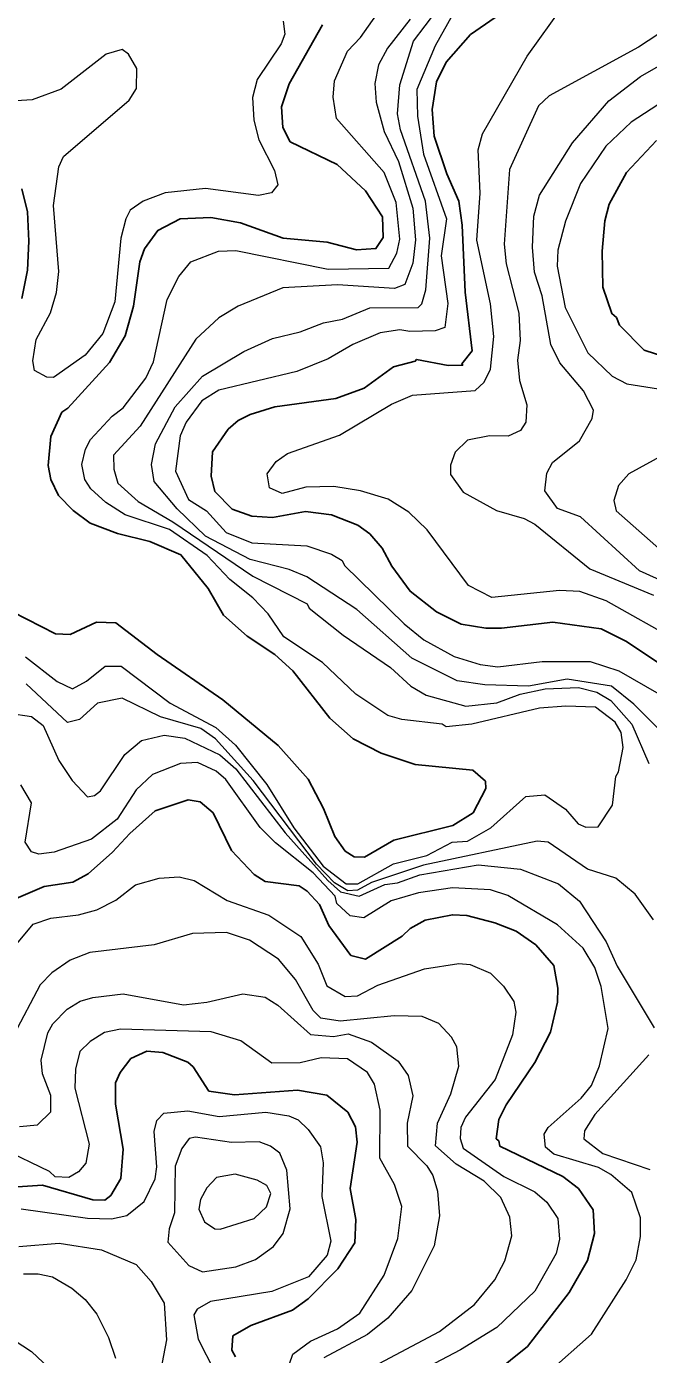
# Model space of a CAD drawing. Extents: x 673.3 to 698.5, y 6984.3 to 7012.3.
# Drawn here: x 690.355 to 691.091, y 7004.035 to 7005.606 of the extents above; entities that cross this region are included whole.
import ezdxf

# ---------------------------------------------------------------- set-up
doc = ezdxf.new("R2010")
doc.units = 0
doc.header["$LTSCALE"] = 0.032
doc.layers.add('1', color=7, linetype='Continuous', lineweight=25)
doc.layers.add('2', color=7, linetype='Continuous', lineweight=13)

msp = doc.modelspace()

# ---------------------------------------------------------------- linework, layer by layer
at = {"layer": '1'}
for points in [[(690.9387, 7005.6374), (690.8803, 7005.5969), (690.8517, 7005.5643), (690.8404, 7005.5411), (690.835, 7005.5082), (690.8374, 7005.4767), (690.8523, 7005.4323), (690.8667, 7005.4), (690.8708, 7005.3714), (690.8742, 7005.2922), (690.8826, 7005.2226), (690.8704, 7005.2075), (690.8713, 7005.2056), (690.8542, 7005.2055), (690.8166, 7005.2126), (690.8151, 7005.2104), (690.7894, 7005.2038), (690.7546, 7005.1787), (690.7212, 7005.1663), (690.6491, 7005.1565), (690.6197, 7005.1475), (690.6056, 7005.1404), (690.5935, 7005.13), (690.5752, 7005.1034), (690.5736, 7005.0744), (690.5781, 7005.0562), (690.5984, 7005.0355), (690.6219, 7005.027), (690.646, 7005.0255), (690.6854, 7005.0327), (690.7158, 7005.0288), (690.747, 7005.0165), (690.7614, 7005.0061), (690.776, 7004.9892), (690.7872, 7004.9681), (690.8089, 7004.9383), (690.8402, 7004.9139), (690.8695, 7004.8992), (690.8988, 7004.8945), (690.9171, 7004.8944), (690.978, 7004.9016), (691.035, 7004.8936), (691.0644, 7004.879), (691.1088, 7004.8498)], [(690.6491, 7004.8635), (690.6161, 7004.885), (690.5883, 7004.9099), (690.5699, 7004.9414), (690.5377, 7004.9814), (690.5009, 7004.9972), (690.4629, 7005.0066), (690.4305, 7005.0188), (690.4104, 7005.0338), (690.3929, 7005.0514), (690.384, 7005.0704), (690.3806, 7005.087), (690.3838, 7005.1212), (690.3969, 7005.15), (690.4038, 7005.1547), (690.4532, 7005.2089), (690.4717, 7005.2405), (690.4817, 7005.2754), (690.4892, 7005.3281), (690.4947, 7005.3433), (690.5103, 7005.3652), (690.537, 7005.3789), (690.573, 7005.3805), (690.6083, 7005.3741), (690.6587, 7005.3562), (690.7109, 7005.3513), (690.7454, 7005.3423), (690.7685, 7005.3437), (690.7771, 7005.3569), (690.7763, 7005.3811), (690.7562, 7005.412), (690.7225, 7005.4432), (690.6672, 7005.4701), (690.6582, 7005.4868), (690.6567, 7005.5116), (690.6657, 7005.5388), (690.7053, 7005.6083)], [(691.1115, 7005.2153), (691.0859, 7005.2234), (691.0567, 7005.2532), (691.0533, 7005.2621), (691.0479, 7005.2667), (691.037, 7005.2982), (691.0364, 7005.3405), (691.0396, 7005.3764), (691.0446, 7005.3962), (691.065, 7005.4336), (691.1004, 7005.4717)], [(690.3494, 7005.4142), (690.3561, 7005.387), (690.3577, 7005.3526), (690.3561, 7005.3183), (690.3497, 7005.2847)], [(690.3385, 7004.9138), (690.3895, 7004.8878), (690.4066, 7004.8871), (690.4378, 7004.9016), (690.4608, 7004.9009), (690.5097, 7004.8633), (690.5872, 7004.8098), (690.6528, 7004.7556), (690.6885, 7004.7158), (690.7066, 7004.6812), (690.72, 7004.6479), (690.7322, 7004.6307), (690.7427, 7004.6241), (690.755, 7004.6235), (690.7896, 7004.6436), (690.8595, 7004.6612), (690.8838, 7004.6762), (690.8985, 7004.7049), (690.8984, 7004.7135), (690.8831, 7004.7266), (690.8151, 7004.7332), (690.7747, 7004.7465), (690.7416, 7004.7636), (690.7139, 7004.7882), (690.6702, 7004.8441), (690.6491, 7004.8635)], [(690.876, 7004.5548), (690.8591, 7004.5555), (690.8268, 7004.549), (690.8092, 7004.5394), (690.7997, 7004.5302), (690.7564, 7004.5029), (690.7389, 7004.5071), (690.7129, 7004.5427), (690.7017, 7004.5678), (690.6873, 7004.5835), (690.6776, 7004.5899), (690.6373, 7004.5947), (690.6246, 7004.603), (690.5976, 7004.6314), (690.5759, 7004.676), (690.5606, 7004.6889), (690.5465, 7004.6914), (690.5074, 7004.6783), (690.4773, 7004.6515), (690.4569, 7004.6294), (690.428, 7004.6038), (690.4098, 7004.5939), (690.3759, 7004.589), (690.3401, 7004.5736)], [(690.9077, 7004.0125), (690.9479, 7004.0447), (690.9972, 7004.1087), (691.0189, 7004.1465), (691.0271, 7004.1785), (691.0256, 7004.2063), (691.0081, 7004.2316), (690.9898, 7004.2456), (690.915, 7004.2818), (690.914, 7004.2879), (690.9108, 7004.2904), (690.9139, 7004.3134), (690.9225, 7004.3306), (690.9565, 7004.3807), (690.9751, 7004.4166), (690.9833, 7004.4519), (690.984, 7004.4687), (690.9789, 7004.4954), (690.9577, 7004.5199), (690.9346, 7004.5359), (690.9094, 7004.5461), (690.876, 7004.5548)], [(690.3265, 7004.2322), (690.374, 7004.2355), (690.4335, 7004.2181), (690.4478, 7004.2179), (690.4548, 7004.2235), (690.4667, 7004.2435), (690.4693, 7004.2781), (690.4604, 7004.3313), (690.4604, 7004.3568), (690.4659, 7004.3688), (690.4786, 7004.3855), (690.4976, 7004.3942), (690.5165, 7004.3925), (690.5458, 7004.3812), (690.5522, 7004.3755), (690.5709, 7004.3469), (690.6013, 7004.3423), (690.6756, 7004.3479), (690.7105, 7004.342), (690.7352, 7004.3219), (690.7443, 7004.3046), (690.7462, 7004.2863), (690.7381, 7004.2314), (690.7446, 7004.1951), (690.7434, 7004.1673), (690.7233, 7004.1367), (690.6883, 7004.1011), (690.67, 7004.0876), (690.6207, 7004.0696), (690.5991, 7004.0571), (690.5981, 7004.0404), (690.6025, 7004.0323)]]:
    msp.add_lwpolyline(points, dxfattribs=at)
at = {"layer": '2'}
for points in [[(690.6716, 7004.6585), (690.706, 7004.6128), (690.7332, 7004.5919), (690.747, 7004.5922), (690.7893, 7004.6158), (690.8289, 7004.6256), (690.8587, 7004.6415), (690.877, 7004.6426), (690.9047, 7004.6585), (690.946, 7004.6956), (690.9683, 7004.6972), (690.9927, 7004.6803), (691.0079, 7004.6629), (691.0169, 7004.659), (691.0317, 7004.6597), (691.0484, 7004.6852), (691.0524, 7004.719), (691.0558, 7004.7247), (691.0613, 7004.7534), (691.0589, 7004.771), (691.0515, 7004.7835), (691.0285, 7004.801), (690.9934, 7004.8023), (690.9623, 7004.7999), (690.8822, 7004.7811), (690.8518, 7004.7778), (690.847, 7004.7811), (690.7991, 7004.7865), (690.7826, 7004.7911), (690.7449, 7004.8165), (690.7054, 7004.8539), (690.6595, 7004.8843), (690.6411, 7004.9114), (690.6229, 7004.9305), (690.5958, 7004.952), (690.5689, 7004.9804), (690.5242, 7005.0115), (690.472, 7005.0286), (690.4488, 7005.0433), (690.4313, 7005.0594), (690.4242, 7005.0703), (690.4205, 7005.0884), (690.4247, 7005.1064), (690.4309, 7005.1179), (690.4566, 7005.1455), (690.4695, 7005.1552), (690.4964, 7005.1905), (690.5052, 7005.2098), (690.5215, 7005.2835), (690.5352, 7005.3105), (690.5496, 7005.3281), (690.5822, 7005.3405), (690.6027, 7005.3414), (690.7122, 7005.3195), (690.7839, 7005.3207), (690.7934, 7005.3382), (690.7967, 7005.3547), (690.7926, 7005.3984), (690.7782, 7005.4336), (690.7219, 7005.4976), (690.7178, 7005.5227), (690.7194, 7005.542), (690.7348, 7005.5774), (690.7504, 7005.5933), (690.7741, 7005.627)], [(691.1045, 7004.7739), (691.0738, 7004.8045), (691.0473, 7004.8259), (690.995, 7004.8341), (690.9493, 7004.826), (690.8975, 7004.8276), (690.8646, 7004.8324), (690.811, 7004.8592), (690.7459, 7004.9165), (690.6867, 7004.9554), (690.6657, 7004.964), (690.6197, 7004.9759), (690.5667, 7005.0033), (690.5332, 7005.0357), (690.506, 7005.0682), (690.5028, 7005.0884), (690.5079, 7005.1125), (690.5308, 7005.1563), (690.5635, 7005.1929), (690.6121, 7005.2219), (690.6463, 7005.2372), (690.679, 7005.2452), (690.7064, 7005.2559), (690.729, 7005.26), (690.7614, 7005.2737), (690.8184, 7005.2739), (690.8228, 7005.2782), (690.8277, 7005.2948), (690.8325, 7005.3561), (690.8272, 7005.3999), (690.7975, 7005.4844), (690.7942, 7005.5031), (690.7968, 7005.5376), (690.8129, 7005.589), (690.8406, 7005.6254)], [(690.8587, 7005.6194), (690.8387, 7005.5835), (690.8171, 7005.532), (690.8177, 7005.5005), (690.8247, 7005.4556), (690.852, 7005.379), (690.8456, 7005.3353), (690.8536, 7005.2786), (690.85, 7005.2502), (690.8385, 7005.2462), (690.8086, 7005.2454), (690.7968, 7005.2476), (690.7735, 7005.2442), (690.7414, 7005.2303), (690.7122, 7005.2132), (690.6749, 7005.1983), (690.5827, 7005.176), (690.5627, 7005.1636), (690.5438, 7005.1385), (690.5367, 7005.1221), (690.5314, 7005.0803), (690.5466, 7005.0469), (690.5681, 7005.0333), (690.5913, 7005.0078), (690.6216, 7004.9954), (690.6867, 7004.992), (690.7161, 7004.9822), (690.7287, 7004.9746), (690.7312, 7004.9688), (690.8021, 7004.8996), (690.8251, 7004.8808), (690.861, 7004.8609), (690.892, 7004.8515), (690.9128, 7004.8488), (690.9653, 7004.8552), (691.022, 7004.8553), (691.0562, 7004.844)], [(691.1366, 7005.6193), (691.0792, 7005.582), (690.9735, 7005.5246), (690.961, 7005.5127), (690.9265, 7005.4373), (690.9205, 7005.3491), (690.9228, 7005.3258), (690.9376, 7005.2674), (690.9391, 7005.2348), (690.936, 7005.2116), (690.9383, 7005.1878), (690.9473, 7005.159), (690.9458, 7005.1385), (690.9396, 7005.1285), (690.9252, 7005.1218), (690.9031, 7005.1223), (690.8771, 7005.1171), (690.8623, 7005.1028), (690.857, 7005.0873), (690.857, 7005.0763), (690.8717, 7005.0555), (690.9112, 7005.0337), (690.944, 7005.0245), (690.9565, 7005.0176), (691.0217, 7004.9647), (691.0969, 7004.9336)], [(690.9041, 7005.2783), (690.8879, 7005.3538), (690.8919, 7005.4091), (690.8896, 7005.4607), (690.8946, 7005.4794), (690.9475, 7005.5714), (690.9906, 7005.6312)], [(690.6587, 7005.6129), (690.6606, 7005.5975), (690.6564, 7005.5861), (690.628, 7005.5438), (690.6225, 7005.5226), (690.6241, 7005.4958), (690.6301, 7005.4722), (690.6484, 7005.4359), (690.6525, 7005.4191), (690.6449, 7005.4098), (690.6297, 7005.4066), (690.5669, 7005.4147), (690.519, 7005.4098), (690.493, 7005.4), (690.4779, 7005.389), (690.4725, 7005.3789), (690.4668, 7005.3561), (690.4595, 7005.2808), (690.4452, 7005.2431), (690.4243, 7005.2174), (690.3871, 7005.1913), (690.3792, 7005.1915), (690.3645, 7005.1996), (690.3627, 7005.2107), (690.3666, 7005.236), (690.3836, 7005.2678), (690.3904, 7005.2916), (690.3935, 7005.3167), (690.3871, 7005.3947), (690.3935, 7005.4405), (690.399, 7005.4528), (690.4764, 7005.5195), (690.4854, 7005.5333), (690.4855, 7005.5569), (690.4756, 7005.5737), (690.4684, 7005.5791), (690.4492, 7005.5737), (690.3962, 7005.5324), (690.3619, 7005.5196), (690.3239, 7005.5175)], [(690.809, 7005.6153), (690.7824, 7005.5809), (690.7715, 7005.5613), (690.7674, 7005.5392), (690.7687, 7005.5169), (690.7785, 7005.4822), (690.7953, 7005.4467), (690.8122, 7005.3916), (690.8155, 7005.3539), (690.8123, 7005.3263), (690.8027, 7005.3014), (690.7907, 7005.2966), (690.7231, 7005.3007), (690.6584, 7005.2973), (690.6056, 7005.2756), (690.5828, 7005.2618), (690.5556, 7005.2365), (690.4896, 7005.1337), (690.458, 7005.0991), (690.4583, 7005.0826), (690.4633, 7005.0661), (690.487, 7005.0443), (690.5283, 7005.0204), (690.6229, 7004.956), (690.687, 7004.9233), (690.6894, 7004.9181), (690.7299, 7004.8861), (690.7859, 7004.8481)], [(691.145, 7004.9332), (691.0804, 7004.9623), (691.0107, 7005.0263), (690.9835, 7005.0362), (690.9685, 7005.0572), (690.9708, 7005.078), (690.9775, 7005.0905), (691.0094, 7005.1161), (691.0246, 7005.1425), (691.0262, 7005.1525), (691.0141, 7005.1753), (690.9862, 7005.2086), (690.9756, 7005.2303), (690.9652, 7005.2877), (690.9564, 7005.3156), (690.9539, 7005.3452), (690.9555, 7005.3821), (690.9622, 7005.4069), (691.0012, 7005.4688), (691.044, 7005.5187), (691.0818, 7005.5472), (691.1271, 7005.5734)], [(691.1573, 7005.5497), (691.0706, 7005.4933), (691.0408, 7005.465), (691.0106, 7005.4207), (690.9927, 7005.3761), (690.984, 7005.3417), (690.9831, 7005.3227), (690.9924, 7005.274), (691.0194, 7005.2204), (691.0481, 7005.1929), (691.0656, 7005.1837), (691.1031, 7005.1778)], [(691.1268, 7004.8787), (691.0409, 7004.9269), (691.0099, 7004.9381), (690.9857, 7004.9391), (690.9059, 7004.931), (690.8781, 7004.9449), (690.829, 7005.0111), (690.8075, 7005.0317), (690.7831, 7005.0473), (690.7503, 7005.0571), (690.7186, 7005.0621), (690.6858, 7005.0613), (690.6575, 7005.054), (690.6428, 7005.0608), (690.6399, 7005.077), (690.6505, 7005.0917), (690.6638, 7005.1014), (690.7255, 7005.123), (690.7869, 7005.1598), (690.8117, 7005.1702), (690.8859, 7005.1758), (690.8965, 7005.1855), (690.9041, 7005.2009), (690.9082, 7005.2395), (690.9041, 7005.2783)], [(691.1087, 7005.0995), (691.0677, 7005.0773), (691.0555, 7005.0634), (691.05, 7005.0457), (691.0528, 7005.0333), (691.1198, 7004.9744)], [(690.3539, 7004.8607), (690.3914, 7004.8315), (690.4095, 7004.8228), (690.426, 7004.8318), (690.4481, 7004.8495), (690.4672, 7004.8496), (690.5249, 7004.8057), (690.579, 7004.7772), (690.6024, 7004.7563), (690.6393, 7004.7098), (690.6716, 7004.6585)], [(690.7859, 7004.8481), (690.81, 7004.8258), (690.8282, 7004.8155), (690.8751, 7004.8024), (690.9118, 7004.8064), (690.9391, 7004.8165), (690.969, 7004.8229), (691.0082, 7004.8245), (691.0299, 7004.8188), (691.0464, 7004.809), (691.0712, 7004.7811), (691.0915, 7004.7346)], [(691.0562, 7004.844), (691.1191, 7004.8077)], [(691.0971, 7004.5493), (691.0752, 7004.5799), (691.0523, 7004.5988), (691.0188, 7004.6094), (690.9725, 7004.6414), (690.9592, 7004.6427), (690.8248, 7004.6143), (690.7634, 7004.5935), (690.7467, 7004.5844), (690.7353, 7004.5837), (690.7195, 7004.5933), (690.6981, 7004.6155), (690.6231, 7004.7145), (690.5789, 7004.7635), (690.5614, 7004.7758), (690.5138, 7004.7896), (690.4683, 7004.8119), (690.439, 7004.8058), (690.4177, 7004.7867), (690.4037, 7004.7828), (690.3547, 7004.8289)], [(690.3346, 7004.7941), (690.361, 7004.79), (690.3746, 7004.7796), (690.3933, 7004.7379), (690.409, 7004.7143), (690.4272, 7004.6949), (690.4356, 7004.6964), (690.4426, 7004.7023), (690.4715, 7004.7451), (690.4912, 7004.7615), (690.5179, 7004.768), (690.5424, 7004.7643), (690.5839, 7004.7446), (690.6029, 7004.7282), (690.6612, 7004.6526), (690.7117, 7004.5959), (690.7268, 7004.5828), (690.7487, 7004.5775), (690.779, 7004.5911), (690.7941, 7004.5931), (690.8207, 7004.6028), (690.8897, 7004.6147), (690.9398, 7004.6095), (690.9848, 7004.5921), (691.0096, 7004.5715), (691.0412, 7004.5236), (691.054, 7004.4947), (691.098, 7004.4216)], [(691.0278, 7004.4931), (691.0139, 7004.5159), (690.9833, 7004.5434), (690.9248, 7004.5782), (690.9043, 7004.5849), (690.8591, 7004.5873), (690.819, 7004.5816), (690.7864, 7004.572), (690.7542, 7004.5517), (690.7381, 7004.5543), (690.7222, 7004.5688), (690.7204, 7004.5774), (690.6943, 7004.605), (690.6499, 7004.6405), (690.6315, 7004.6587), (690.5911, 7004.7155), (690.5795, 7004.7252), (690.5576, 7004.7355), (690.5373, 7004.7344), (690.5041, 7004.7214), (690.485, 7004.7032), (690.4625, 7004.6685), (690.432, 7004.6448), (690.3876, 7004.6294), (690.3695, 7004.6273), (690.3609, 7004.6298), (690.3536, 7004.6412), (690.361, 7004.6879), (690.3483, 7004.7091)], [(690.3435, 7004.5211), (690.363, 7004.5442), (690.3838, 7004.5514), (690.4164, 7004.5555), (690.4382, 7004.5615), (690.4606, 7004.5728), (690.484, 7004.5907), (690.5122, 7004.5987), (690.5357, 7004.6003), (690.5533, 7004.5962), (690.5926, 7004.5725), (690.6418, 7004.5551), (690.6797, 7004.5297), (690.7001, 7004.4971), (690.7106, 7004.4715), (690.732, 7004.4588), (690.7468, 7004.4595), (690.7708, 7004.4721), (690.8259, 7004.4914), (690.8668, 7004.4978), (690.88, 7004.4966), (690.904, 7004.4864), (690.9196, 7004.4708), (690.9317, 7004.4528), (690.9342, 7004.4403)], [(690.7464, 7004.0108), (690.8437, 7004.0622), (690.8852, 7004.0944), (690.9092, 7004.1234), (690.9211, 7004.1459), (690.9294, 7004.1756), (690.927, 7004.1977), (690.9163, 7004.2209), (690.8965, 7004.2404), (690.8637, 7004.2605), (690.8391, 7004.282), (690.8416, 7004.3087), (690.8572, 7004.3437), (690.8666, 7004.3765), (690.8644, 7004.3993), (690.8581, 7004.4108), (690.8431, 7004.4269), (690.8232, 7004.435), (690.7903, 7004.4358), (690.7262, 7004.4294), (690.7034, 7004.4333), (690.6944, 7004.4422), (690.6733, 7004.4788), (690.6531, 7004.5028), (690.6188, 7004.5256), (690.5916, 7004.5344), (690.5515, 7004.5335), (690.5063, 7004.5198), (690.4298, 7004.5108), (690.4069, 7004.5019), (690.3849, 7004.4867), (690.3714, 7004.4725), (690.3402, 7004.4136)], [(690.9721, 7004.0133), (691.0237, 7004.0593), (691.0648, 7004.1234), (691.0764, 7004.147), (691.0817, 7004.1749), (691.0816, 7004.197), (691.0715, 7004.2269), (691.0465, 7004.2481), (691.032, 7004.2566), (690.9791, 7004.2722), (690.9692, 7004.2806), (690.9678, 7004.2957), (690.9725, 7004.3037), (691.0113, 7004.3386), (691.0237, 7004.3533), (691.0332, 7004.3768), (691.0433, 7004.4209), (691.035, 7004.4707), (691.0278, 7004.4931)], [(690.3469, 7004.3048), (690.368, 7004.3068), (690.3838, 7004.3225), (690.3837, 7004.3417), (690.3741, 7004.3671), (690.3724, 7004.3834), (690.3804, 7004.4157), (690.3864, 7004.4263), (690.4033, 7004.4438), (690.4186, 7004.4532), (690.4337, 7004.4577), (690.4695, 7004.4618), (690.5407, 7004.4489), (690.5684, 7004.4519), (690.6112, 7004.4618), (690.6373, 7004.458), (690.6525, 7004.4487), (690.6913, 7004.4139), (690.7182, 7004.4114), (690.7356, 7004.4146), (690.7633, 7004.4048), (690.7948, 7004.3822), (690.8067, 7004.3652), (690.8122, 7004.3414), (690.8057, 7004.3088), (690.8061, 7004.2816), (690.8288, 7004.2585), (690.8357, 7004.247), (690.8415, 7004.2284), (690.8439, 7004.1991), (690.8374, 7004.1639), (690.8111, 7004.111), (690.7826, 7004.0781), (690.7587, 7004.0589), (690.7069, 7004.0313)], [(690.9342, 7004.4403), (690.9303, 7004.4134), (690.9097, 7004.3607), (690.8744, 7004.316), (690.8691, 7004.3036), (690.8684, 7004.2908), (690.8719, 7004.2794), (690.9198, 7004.2456), (690.9565, 7004.2277), (690.9708, 7004.2153), (690.9839, 7004.1962), (690.9857, 7004.1716), (690.9817, 7004.1545), (690.9567, 7004.1102), (690.9118, 7004.0672), (690.8686, 7004.0406), (690.7687, 7003.9883)], [(690.6624, 7004.0126), (690.6702, 7004.0354), (690.691, 7004.051), (690.7231, 7004.0655), (690.7497, 7004.0839), (690.7784, 7004.129), (690.7943, 7004.1724), (690.7991, 7004.2102), (690.7904, 7004.2365), (690.7733, 7004.2675), (690.7737, 7004.3241), (690.7669, 7004.355), (690.7585, 7004.3688), (690.735, 7004.3851), (690.7037, 7004.3862), (690.679, 7004.3803), (690.6455, 7004.3797), (690.6085, 7004.4065), (690.5734, 7004.4169), (690.4663, 7004.4203), (690.4473, 7004.4162), (690.4302, 7004.4057), (690.4183, 7004.3937), (690.4132, 7004.3726), (690.4124, 7004.3505), (690.4293, 7004.284), (690.4253, 7004.2616), (690.4165, 7004.2513), (690.4051, 7004.2447), (690.3889, 7004.2452), (690.3823, 7004.2516), (690.3268, 7004.2786)], [(691.0916, 7004.3898), (691.0277, 7004.3191), (691.0153, 7004.2997), (691.0147, 7004.2903), (691.0371, 7004.2729), (691.0927, 7004.2541)], [(690.3489, 7004.2077), (690.4272, 7004.1964), (690.4558, 7004.1956), (690.4737, 7004.1998), (690.4941, 7004.2162), (690.5073, 7004.243), (690.5093, 7004.2571), (690.506, 7004.299), (690.5093, 7004.3119), (690.5177, 7004.3209), (690.5461, 7004.3235), (690.583, 7004.3169), (690.6383, 7004.3219), (690.6656, 7004.3177), (690.6767, 7004.3128), (690.6885, 7004.3013), (690.703, 7004.2808), (690.7062, 7004.2618), (690.7047, 7004.2222), (690.7152, 7004.1691), (690.7108, 7004.1529), (690.6889, 7004.1272), (690.6454, 7004.1099), (690.5727, 7004.0978), (690.5571, 7004.0887), (690.5532, 7004.082), (690.5581, 7004.0532), (690.5777, 7004.0153)], [(690.346, 7004.163), (690.3936, 7004.1671), (690.4437, 7004.159), (690.4849, 7004.1416), (690.5027, 7004.1214), (690.518, 7004.0959), (690.5206, 7004.0526), (690.51, 7003.997)], [(690.3515, 7004.1305), (690.3689, 7004.1305), (690.386, 7004.1269), (690.4088, 7004.1135), (690.4245, 7004.1002), (690.4383, 7004.0831), (690.452, 7004.0553), (690.4602, 7004.0309)], [(690.127, 7004.0171), (690.1653, 7004.0391), (690.2395, 7004.0666), (690.2741, 7004.0742), (690.2975, 7004.0734), (690.3315, 7004.0581), (690.3608, 7004.0386), (690.3815, 7004.0194)]]:
    msp.add_lwpolyline(points, dxfattribs=at)
for points in [[(690.5632, 7004.1329), (690.6027, 7004.1391), (690.6262, 7004.1474), (690.6474, 7004.1628), (690.6589, 7004.1782), (690.6671, 7004.2076), (690.6631, 7004.2534), (690.6547, 7004.2733), (690.6437, 7004.2818), (690.6302, 7004.2867), (690.5975, 7004.286), (690.5549, 7004.2924), (690.5475, 7004.2907), (690.539, 7004.279), (690.5311, 7004.258), (690.5303, 7004.2029), (690.5239, 7004.1837), (690.5223, 7004.1682), (690.547, 7004.1405)], [(690.6243, 7004.1961), (690.6392, 7004.2099), (690.6442, 7004.2255), (690.6395, 7004.2353), (690.6279, 7004.2415), (690.6018, 7004.2485), (690.5799, 7004.2446), (690.5685, 7004.2322), (690.561, 7004.2185), (690.5589, 7004.2072), (690.5657, 7004.1922), (690.5778, 7004.184), (690.5844, 7004.1834)]]:
    msp.add_lwpolyline(points, close=True, dxfattribs=at)

doc.saveas('drawing.dxf')
